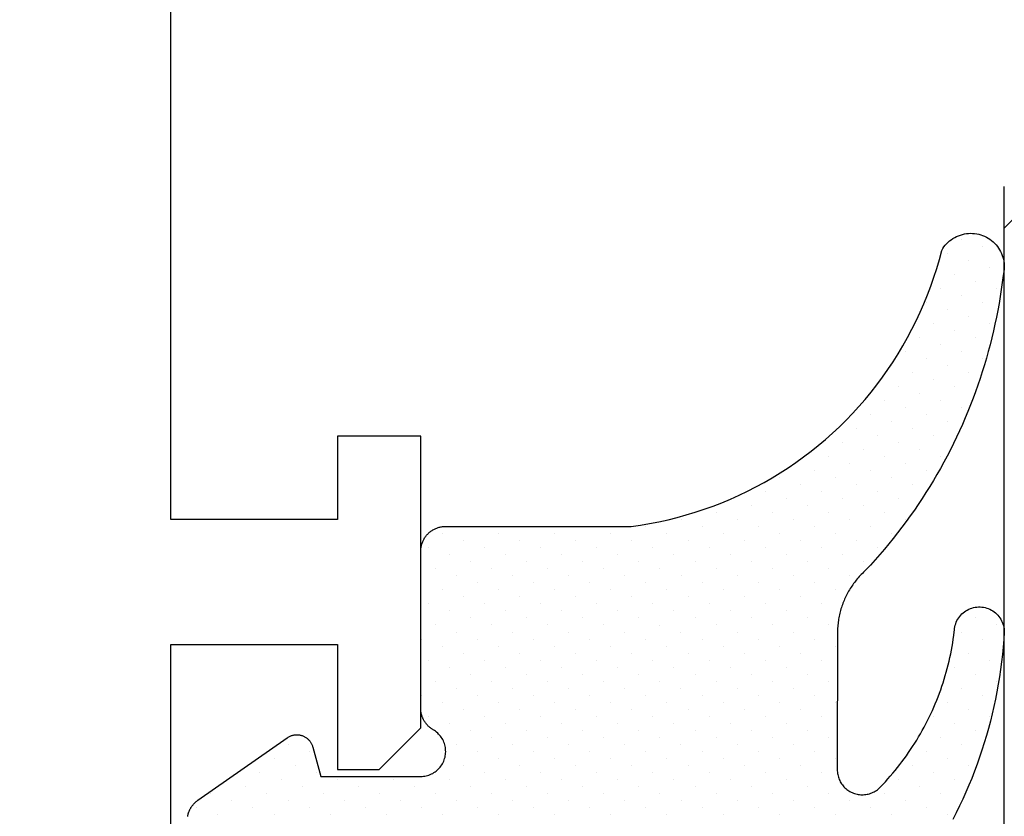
# Model space of a CAD drawing. Header units: millimetres. Extents: x -637441 to -130928, y -380379 to -53767.
# Tile 276 of 390: x -334480 to -334469, y -166913 to -166904. Entities that reach past the tile are written whole.
import ezdxf

# ---------------------------------------------------------------- set-up
doc = ezdxf.new("R2010")
doc.units = ezdxf.units.MM
doc.header["$LTSCALE"] = 10
doc.layers.add('CKTEXTY_MALE', color=7, linetype='Continuous', lineweight=25)
for name, color, linetype in [('CrossSectionsGlass', 4, 'Continuous'), ('CrossSectionsGums', 1, 'Continuous'), ('CrossSectionsProfils', 7, 'Continuous')]:
    doc.layers.add(name, color=color, linetype=linetype)

# ---------------------------------------------------------------- blocks, each defined once
blk = doc.blocks.new('Hatch7761', base_point=(1872.653, 1395.103))
at = {"layer": 'CrossSectionsGums', "color": 252, "true_color": 0x848484}
for p, q in [((1261.293, 1406.93), (1261.293, 1406.93)), ((1261.714, 1407.014), (1261.714, 1407.014)), ((1261.967, 1406.93), (1261.967, 1406.93)), ((1262.388, 1407.014), (1262.388, 1407.014)), ((1266.008, 1406.93), (1266.008, 1406.93)), ((1266.429, 1407.014), (1266.429, 1407.014)), ((1266.681, 1406.93), (1266.681, 1406.93)), ((1261.546, 1406.846), (1261.546, 1406.846)), ((1262.219, 1406.846), (1262.219, 1406.846)), ((1265.587, 1406.846), (1265.587, 1406.846)), ((1266.26, 1406.846), (1266.26, 1406.846)), ((1266.934, 1406.846), (1266.934, 1406.846)), ((1260.704, 1406.677), (1260.704, 1406.677)), ((1261.125, 1406.761), (1261.125, 1406.761)), ((1261.377, 1406.677), (1261.377, 1406.677)), ((1261.798, 1406.762), (1261.798, 1406.762)), ((1262.051, 1406.677), (1262.051, 1406.677)), ((1262.472, 1406.762), (1262.472, 1406.762)), ((1265.418, 1406.677), (1265.418, 1406.677)), ((1265.839, 1406.761), (1265.839, 1406.761)), ((1266.092, 1406.677), (1266.092, 1406.677)), ((1266.513, 1406.761), (1266.513, 1406.761)), ((1266.766, 1406.677), (1266.766, 1406.677)), ((1260.283, 1406.593), (1260.283, 1406.593)), ((1260.956, 1406.593), (1260.956, 1406.593)), ((1261.63, 1406.593), (1261.63, 1406.593)), ((1262.303, 1406.593), (1262.303, 1406.593)), ((1264.997, 1406.593), (1264.997, 1406.593)), ((1265.671, 1406.593), (1265.671, 1406.593)), ((1266.344, 1406.593), (1266.344, 1406.593)), ((1267.018, 1406.593), (1267.018, 1406.593)), ((1260.535, 1406.509), (1260.535, 1406.509)), ((1261.209, 1406.509), (1261.209, 1406.509)), ((1261.882, 1406.509), (1261.882, 1406.509)), ((1265.25, 1406.509), (1265.25, 1406.509)), ((1265.923, 1406.509), (1265.923, 1406.509)), ((1266.597, 1406.509), (1266.597, 1406.509)), ((1260.115, 1406.425), (1260.115, 1406.425)), ((1260.367, 1406.341), (1260.367, 1406.341)), ((1260.788, 1406.425), (1260.788, 1406.425)), ((1261.041, 1406.341), (1261.041, 1406.341)), ((1261.462, 1406.425), (1261.462, 1406.425)), ((1264.408, 1406.341), (1264.408, 1406.341)), ((1264.829, 1406.425), (1264.829, 1406.425)), ((1265.082, 1406.341), (1265.082, 1406.341)), ((1265.503, 1406.425), (1265.503, 1406.425)), ((1265.755, 1406.341), (1265.755, 1406.341)), ((1266.176, 1406.425), (1266.176, 1406.425)), ((1266.429, 1406.341), (1266.429, 1406.341)), ((1266.85, 1406.425), (1266.85, 1406.425)), ((1260.62, 1406.256), (1260.62, 1406.256)), ((1261.293, 1406.256), (1261.293, 1406.256)), ((1264.661, 1406.256), (1264.661, 1406.256)), ((1265.334, 1406.256), (1265.334, 1406.256)), ((1266.008, 1406.256), (1266.008, 1406.256)), ((1260.199, 1406.172), (1260.199, 1406.172)), ((1260.451, 1406.088), (1260.451, 1406.088)), ((1260.872, 1406.172), (1260.872, 1406.172)), ((1264.24, 1406.172), (1264.24, 1406.172)), ((1264.492, 1406.088), (1264.492, 1406.088)), ((1264.913, 1406.172), (1264.913, 1406.172)), ((1265.166, 1406.088), (1265.166, 1406.088)), ((1265.587, 1406.172), (1265.587, 1406.172)), ((1265.839, 1406.088), (1265.839, 1406.088)), ((1266.26, 1406.172), (1266.26, 1406.172)), ((1260.704, 1406.004), (1260.704, 1406.004)), ((1264.071, 1406.004), (1264.071, 1406.004)), ((1264.745, 1406.004), (1264.745, 1406.004)), ((1265.418, 1406.004), (1265.418, 1406.004)), ((1260.283, 1405.92), (1260.283, 1405.92)), ((1263.65, 1405.92), (1263.65, 1405.92)), ((1264.324, 1405.92), (1264.324, 1405.92)), ((1264.997, 1405.92), (1264.997, 1405.92)), ((1265.671, 1405.92), (1265.671, 1405.92)), ((1260.114, 1405.751), (1260.114, 1405.751)), ((1260.535, 1405.835), (1260.535, 1405.835)), ((1263.482, 1405.751), (1263.482, 1405.751)), ((1263.903, 1405.835), (1263.903, 1405.835)), ((1264.156, 1405.751), (1264.156, 1405.751)), ((1264.577, 1405.835), (1264.577, 1405.835)), ((1264.829, 1405.751), (1264.829, 1405.751)), ((1265.25, 1405.835), (1265.25, 1405.835)), ((1265.503, 1405.751), (1265.503, 1405.751)), ((1260.367, 1405.667), (1260.367, 1405.667)), ((1263.735, 1405.667), (1263.735, 1405.667)), ((1264.408, 1405.667), (1264.408, 1405.667)), ((1265.082, 1405.667), (1265.082, 1405.667)), ((1260.199, 1405.499), (1260.199, 1405.499)), ((1263.314, 1405.583), (1263.314, 1405.583)), ((1263.566, 1405.499), (1263.566, 1405.499)), ((1263.987, 1405.583), (1263.987, 1405.583)), ((1264.24, 1405.499), (1264.24, 1405.499)), ((1264.661, 1405.583), (1264.661, 1405.583)), ((1264.913, 1405.499), (1264.913, 1405.499)), ((1263.145, 1405.414), (1263.145, 1405.414)), ((1263.819, 1405.414), (1263.819, 1405.414)), ((1264.492, 1405.414), (1264.492, 1405.414)), ((1260.283, 1405.246), (1260.283, 1405.246)), ((1262.977, 1405.246), (1262.977, 1405.246)), ((1263.398, 1405.33), (1263.398, 1405.33)), ((1263.65, 1405.246), (1263.65, 1405.246)), ((1264.071, 1405.33), (1264.071, 1405.33)), ((1264.324, 1405.246), (1264.324, 1405.246)), ((1264.745, 1405.33), (1264.745, 1405.33)), ((1263.229, 1405.162), (1263.229, 1405.162)), ((1263.903, 1405.162), (1263.903, 1405.162)), ((1264.576, 1405.162), (1264.576, 1405.162)), ((1260.115, 1405.078), (1260.115, 1405.078)), ((1260.788, 1405.078), (1260.788, 1405.078)), ((1261.462, 1405.078), (1261.462, 1405.078)), ((1262.135, 1405.078), (1262.135, 1405.078)), ((1262.808, 1405.078), (1262.808, 1405.078)), ((1263.482, 1405.078), (1263.482, 1405.078)), ((1264.156, 1405.078), (1264.156, 1405.078)), ((1260.367, 1404.994), (1260.367, 1404.994)), ((1260.62, 1404.909), (1260.62, 1404.909)), ((1261.041, 1404.994), (1261.041, 1404.994)), ((1261.293, 1404.909), (1261.293, 1404.909)), ((1261.714, 1404.994), (1261.714, 1404.994)), ((1261.967, 1404.909), (1261.967, 1404.909)), ((1262.388, 1404.994), (1262.388, 1404.994)), ((1262.64, 1404.909), (1262.64, 1404.909)), ((1263.061, 1404.994), (1263.061, 1404.994)), ((1263.314, 1404.909), (1263.314, 1404.909)), ((1263.735, 1404.994), (1263.735, 1404.994)), ((1263.987, 1404.909), (1263.987, 1404.909)), ((1264.408, 1404.994), (1264.408, 1404.994)), ((1260.199, 1404.825), (1260.199, 1404.825)), ((1260.872, 1404.825), (1260.872, 1404.825)), ((1261.546, 1404.825), (1261.546, 1404.825)), ((1262.219, 1404.825), (1262.219, 1404.825)), ((1262.893, 1404.825), (1262.893, 1404.825)), ((1263.566, 1404.825), (1263.566, 1404.825)), ((1264.24, 1404.825), (1264.24, 1404.825)), ((1260.451, 1404.741), (1260.451, 1404.741)), ((1260.704, 1404.657), (1260.704, 1404.657)), ((1261.125, 1404.741), (1261.125, 1404.741)), ((1261.377, 1404.657), (1261.377, 1404.657)), ((1261.798, 1404.741), (1261.798, 1404.741)), ((1262.051, 1404.657), (1262.051, 1404.657)), ((1262.472, 1404.741), (1262.472, 1404.741)), ((1262.724, 1404.657), (1262.724, 1404.657)), ((1263.145, 1404.741), (1263.145, 1404.741)), ((1263.398, 1404.657), (1263.398, 1404.657)), ((1263.819, 1404.741), (1263.819, 1404.741)), ((1264.071, 1404.657), (1264.071, 1404.657)), ((1260.283, 1404.573), (1260.283, 1404.573)), ((1260.956, 1404.573), (1260.956, 1404.573)), ((1261.63, 1404.573), (1261.63, 1404.573)), ((1262.303, 1404.573), (1262.303, 1404.573)), ((1262.977, 1404.573), (1262.977, 1404.573)), ((1263.65, 1404.573), (1263.65, 1404.573)), ((1260.535, 1404.488), (1260.535, 1404.488)), ((1261.209, 1404.488), (1261.209, 1404.488)), ((1261.882, 1404.488), (1261.882, 1404.488)), ((1262.556, 1404.488), (1262.556, 1404.488)), ((1263.229, 1404.488), (1263.229, 1404.488)), ((1263.903, 1404.488), (1263.903, 1404.488)), ((1260.115, 1404.404), (1260.115, 1404.404)), ((1260.367, 1404.32), (1260.367, 1404.32)), ((1260.788, 1404.404), (1260.788, 1404.404)), ((1261.041, 1404.32), (1261.041, 1404.32)), ((1261.462, 1404.404), (1261.462, 1404.404)), ((1261.714, 1404.32), (1261.714, 1404.32)), ((1262.135, 1404.404), (1262.135, 1404.404)), ((1262.388, 1404.32), (1262.388, 1404.32)), ((1262.808, 1404.404), (1262.808, 1404.404)), ((1263.061, 1404.32), (1263.061, 1404.32)), ((1263.482, 1404.404), (1263.482, 1404.404)), ((1263.734, 1404.32), (1263.734, 1404.32)), ((1264.156, 1404.404), (1264.156, 1404.404)), ((1260.62, 1404.236), (1260.62, 1404.236)), ((1261.293, 1404.236), (1261.293, 1404.236)), ((1261.967, 1404.236), (1261.967, 1404.236)), ((1262.64, 1404.236), (1262.64, 1404.236)), ((1263.314, 1404.236), (1263.314, 1404.236)), ((1263.987, 1404.236), (1263.987, 1404.236)), ((1260.199, 1404.152), (1260.199, 1404.152)), ((1260.451, 1404.067), (1260.451, 1404.067)), ((1260.872, 1404.152), (1260.872, 1404.152)), ((1261.125, 1404.068), (1261.125, 1404.068)), ((1261.546, 1404.152), (1261.546, 1404.152)), ((1261.798, 1404.067), (1261.798, 1404.067)), ((1262.219, 1404.152), (1262.219, 1404.152)), ((1262.472, 1404.067), (1262.472, 1404.067)), ((1262.893, 1404.152), (1262.893, 1404.152)), ((1263.145, 1404.067), (1263.145, 1404.067)), ((1263.566, 1404.152), (1263.566, 1404.152)), ((1263.819, 1404.067), (1263.819, 1404.067)), ((1260.704, 1403.983), (1260.704, 1403.983)), ((1261.377, 1403.983), (1261.377, 1403.983)), ((1262.051, 1403.983), (1262.051, 1403.983)), ((1262.724, 1403.983), (1262.724, 1403.983)), ((1263.398, 1403.983), (1263.398, 1403.983)), ((1260.283, 1403.899), (1260.283, 1403.899)), ((1260.956, 1403.899), (1260.956, 1403.899)), ((1261.63, 1403.899), (1261.63, 1403.899)), ((1262.303, 1403.899), (1262.303, 1403.899)), ((1262.977, 1403.899), (1262.977, 1403.899)), ((1263.65, 1403.899), (1263.65, 1403.899)), ((1260.115, 1403.731), (1260.115, 1403.731)), ((1260.535, 1403.815), (1260.535, 1403.815)), ((1260.788, 1403.731), (1260.788, 1403.731)), ((1261.209, 1403.815), (1261.209, 1403.815)), ((1261.461, 1403.731), (1261.461, 1403.731)), ((1261.882, 1403.815), (1261.882, 1403.815)), ((1262.135, 1403.731), (1262.135, 1403.731)), ((1262.556, 1403.815), (1262.556, 1403.815)), ((1262.809, 1403.731), (1262.809, 1403.731)), ((1263.229, 1403.815), (1263.229, 1403.815)), ((1263.482, 1403.731), (1263.482, 1403.731)), ((1260.367, 1403.647), (1260.367, 1403.647)), ((1261.041, 1403.646), (1261.041, 1403.646)), ((1261.714, 1403.646), (1261.714, 1403.646)), ((1262.388, 1403.646), (1262.388, 1403.646)), ((1263.061, 1403.646), (1263.061, 1403.646)), ((1263.735, 1403.646), (1263.735, 1403.646)), ((1260.199, 1403.478), (1260.199, 1403.478)), ((1260.62, 1403.562), (1260.62, 1403.562)), ((1260.872, 1403.478), (1260.872, 1403.478)), ((1261.293, 1403.562), (1261.293, 1403.562)), ((1261.546, 1403.478), (1261.546, 1403.478)), ((1261.967, 1403.562), (1261.967, 1403.562)), ((1262.219, 1403.478), (1262.219, 1403.478)), ((1262.64, 1403.562), (1262.64, 1403.562)), ((1262.893, 1403.478), (1262.893, 1403.478)), ((1263.314, 1403.562), (1263.314, 1403.562)), ((1263.566, 1403.478), (1263.566, 1403.478)), ((1260.451, 1403.394), (1260.451, 1403.394)), ((1261.125, 1403.394), (1261.125, 1403.394)), ((1261.798, 1403.394), (1261.798, 1403.394)), ((1262.472, 1403.394), (1262.472, 1403.394)), ((1263.145, 1403.394), (1263.145, 1403.394)), ((1260.704, 1403.31), (1260.704, 1403.31)), ((1261.377, 1403.31), (1261.377, 1403.31)), ((1262.051, 1403.31), (1262.051, 1403.31)), ((1262.724, 1403.31), (1262.724, 1403.31)), ((1263.398, 1403.31), (1263.398, 1403.31)), ((1260.283, 1403.226), (1260.283, 1403.226)), ((1260.535, 1403.141), (1260.535, 1403.141)), ((1260.956, 1403.225), (1260.956, 1403.225)), ((1261.209, 1403.141), (1261.209, 1403.141)), ((1261.63, 1403.225), (1261.63, 1403.225)), ((1261.882, 1403.141), (1261.882, 1403.141)), ((1262.303, 1403.225), (1262.303, 1403.225)), ((1262.556, 1403.141), (1262.556, 1403.141)), ((1262.977, 1403.226), (1262.977, 1403.226)), ((1263.229, 1403.141), (1263.229, 1403.141)), ((1263.651, 1403.226), (1263.651, 1403.226)), ((1260.115, 1403.057), (1260.115, 1403.057)), ((1260.788, 1403.057), (1260.788, 1403.057)), ((1261.461, 1403.057), (1261.461, 1403.057)), ((1262.135, 1403.057), (1262.135, 1403.057)), ((1262.808, 1403.057), (1262.808, 1403.057)), ((1263.482, 1403.057), (1263.482, 1403.057)), ((1260.367, 1402.973), (1260.367, 1402.973)), ((1260.62, 1402.889), (1260.62, 1402.889)), ((1261.041, 1402.973), (1261.041, 1402.973)), ((1261.293, 1402.889), (1261.293, 1402.889)), ((1261.714, 1402.973), (1261.714, 1402.973)), ((1261.967, 1402.889), (1261.967, 1402.889)), ((1262.387, 1402.973), (1262.387, 1402.973)), ((1262.64, 1402.889), (1262.64, 1402.889)), ((1263.061, 1402.973), (1263.061, 1402.973)), ((1263.314, 1402.889), (1263.314, 1402.889)), ((1260.199, 1402.805), (1260.199, 1402.805)), ((1260.872, 1402.805), (1260.872, 1402.805)), ((1261.546, 1402.805), (1261.546, 1402.805)), ((1262.219, 1402.805), (1262.219, 1402.805)), ((1262.893, 1402.805), (1262.893, 1402.805)), ((1263.566, 1402.805), (1263.566, 1402.805)), ((1260.451, 1402.72), (1260.451, 1402.72)), ((1261.125, 1402.72), (1261.125, 1402.72)), ((1261.798, 1402.72), (1261.798, 1402.72)), ((1262.472, 1402.72), (1262.472, 1402.72)), ((1263.145, 1402.72), (1263.145, 1402.72)), ((1260.283, 1402.552), (1260.283, 1402.552)), ((1260.704, 1402.636), (1260.704, 1402.636)), ((1260.956, 1402.552), (1260.956, 1402.552)), ((1261.377, 1402.636), (1261.377, 1402.636)), ((1261.63, 1402.552), (1261.63, 1402.552)), ((1262.051, 1402.636), (1262.051, 1402.636)), ((1262.303, 1402.552), (1262.303, 1402.552)), ((1262.724, 1402.636), (1262.724, 1402.636)), ((1262.977, 1402.552), (1262.977, 1402.552)), ((1263.398, 1402.636), (1263.398, 1402.636)), ((1260.535, 1402.468), (1260.535, 1402.468)), ((1261.209, 1402.468), (1261.209, 1402.468)), ((1261.882, 1402.468), (1261.882, 1402.468)), ((1262.556, 1402.468), (1262.556, 1402.468)), ((1263.229, 1402.468), (1263.229, 1402.468)), ((1260.114, 1402.384), (1260.114, 1402.384)), ((1260.367, 1402.299), (1260.367, 1402.299)), ((1260.788, 1402.384), (1260.788, 1402.384)), ((1261.041, 1402.299), (1261.041, 1402.299)), ((1261.462, 1402.384), (1261.462, 1402.384)), ((1261.714, 1402.299), (1261.714, 1402.299)), ((1262.135, 1402.384), (1262.135, 1402.384)), ((1262.388, 1402.299), (1262.388, 1402.299)), ((1262.809, 1402.384), (1262.809, 1402.384)), ((1263.061, 1402.299), (1263.061, 1402.299)), ((1263.482, 1402.384), (1263.482, 1402.384)), ((1260.62, 1402.215), (1260.62, 1402.215)), ((1261.293, 1402.215), (1261.293, 1402.215)), ((1261.967, 1402.215), (1261.967, 1402.215)), ((1262.64, 1402.215), (1262.64, 1402.215)), ((1263.314, 1402.215), (1263.314, 1402.215)), ((1260.199, 1402.131), (1260.199, 1402.131)), ((1260.872, 1402.131), (1260.872, 1402.131)), ((1261.546, 1402.131), (1261.546, 1402.131)), ((1262.219, 1402.131), (1262.219, 1402.131)), ((1262.893, 1402.131), (1262.893, 1402.131)), ((1263.566, 1402.131), (1263.566, 1402.131)), ((1260.451, 1402.047), (1260.451, 1402.047)), ((1260.704, 1401.963), (1260.704, 1401.963)), ((1261.125, 1402.047), (1261.125, 1402.047)), ((1261.377, 1401.963), (1261.377, 1401.963)), ((1261.798, 1402.047), (1261.798, 1402.047)), ((1262.051, 1401.963), (1262.051, 1401.963)), ((1262.472, 1402.047), (1262.472, 1402.047)), ((1262.724, 1401.963), (1262.724, 1401.963)), ((1263.145, 1402.047), (1263.145, 1402.047)), ((1263.398, 1401.963), (1263.398, 1401.963)), ((1260.283, 1401.878), (1260.283, 1401.878)), ((1260.956, 1401.879), (1260.956, 1401.879)), ((1261.63, 1401.879), (1261.63, 1401.879)), ((1262.303, 1401.879), (1262.303, 1401.879)), ((1262.977, 1401.879), (1262.977, 1401.879)), ((1260.114, 1401.71), (1260.114, 1401.71)), ((1260.535, 1401.794), (1260.535, 1401.794)), ((1260.788, 1401.71), (1260.788, 1401.71)), ((1261.209, 1401.794), (1261.209, 1401.794)), ((1261.461, 1401.71), (1261.461, 1401.71)), ((1261.882, 1401.794), (1261.882, 1401.794)), ((1262.135, 1401.71), (1262.135, 1401.71)), ((1262.556, 1401.794), (1262.556, 1401.794)), ((1262.808, 1401.71), (1262.808, 1401.71)), ((1263.229, 1401.794), (1263.229, 1401.794)), ((1263.482, 1401.71), (1263.482, 1401.71)), ((1260.367, 1401.626), (1260.367, 1401.626)), ((1261.041, 1401.626), (1261.041, 1401.626)), ((1261.714, 1401.626), (1261.714, 1401.626)), ((1262.388, 1401.626), (1262.388, 1401.626)), ((1263.061, 1401.626), (1263.061, 1401.626)), ((1260.62, 1401.542), (1260.62, 1401.542)), ((1261.293, 1401.542), (1261.293, 1401.542)), ((1261.967, 1401.542), (1261.967, 1401.542)), ((1262.64, 1401.542), (1262.64, 1401.542)), ((1263.314, 1401.542), (1263.314, 1401.542)), ((1260.199, 1401.458), (1260.199, 1401.458)), ((1260.451, 1401.373), (1260.451, 1401.373)), ((1260.872, 1401.458), (1260.872, 1401.458)), ((1261.125, 1401.373), (1261.125, 1401.373)), ((1261.546, 1401.458), (1261.546, 1401.458)), ((1261.798, 1401.373), (1261.798, 1401.373)), ((1262.219, 1401.458), (1262.219, 1401.458)), ((1262.472, 1401.373), (1262.472, 1401.373)), ((1262.893, 1401.458), (1262.893, 1401.458)), ((1263.145, 1401.373), (1263.145, 1401.373)), ((1263.566, 1401.458), (1263.566, 1401.458)), ((1260.704, 1401.289), (1260.704, 1401.289)), ((1261.377, 1401.289), (1261.377, 1401.289)), ((1262.051, 1401.289), (1262.051, 1401.289)), ((1262.724, 1401.289), (1262.724, 1401.289)), ((1263.398, 1401.289), (1263.398, 1401.289)), ((1260.283, 1401.205), (1260.283, 1401.205)), ((1260.535, 1401.121), (1260.535, 1401.121)), ((1260.956, 1401.205), (1260.956, 1401.205)), ((1261.209, 1401.121), (1261.209, 1401.121)), ((1261.63, 1401.205), (1261.63, 1401.205)), ((1261.882, 1401.121), (1261.882, 1401.121)), ((1262.303, 1401.205), (1262.303, 1401.205)), ((1262.556, 1401.121), (1262.556, 1401.121)), ((1262.977, 1401.205), (1262.977, 1401.205)), ((1263.229, 1401.121), (1263.229, 1401.121)), ((1260.115, 1401.037), (1260.115, 1401.037)), ((1260.788, 1401.037), (1260.788, 1401.037)), ((1261.462, 1401.037), (1261.462, 1401.037)), ((1262.135, 1401.037), (1262.135, 1401.037)), ((1262.808, 1401.037), (1262.808, 1401.037)), ((1263.482, 1401.037), (1263.482, 1401.037)), ((1260.367, 1400.952), (1260.367, 1400.952)), ((1261.041, 1400.952), (1261.041, 1400.952)), ((1261.714, 1400.952), (1261.714, 1400.952)), ((1262.388, 1400.952), (1262.388, 1400.952)), ((1263.061, 1400.952), (1263.061, 1400.952)), ((1260.199, 1400.784), (1260.199, 1400.784)), ((1260.62, 1400.868), (1260.62, 1400.868)), ((1260.872, 1400.784), (1260.872, 1400.784)), ((1261.293, 1400.868), (1261.293, 1400.868)), ((1261.546, 1400.784), (1261.546, 1400.784)), ((1261.967, 1400.868), (1261.967, 1400.868)), ((1262.219, 1400.784), (1262.219, 1400.784)), ((1262.64, 1400.868), (1262.64, 1400.868)), ((1262.893, 1400.784), (1262.893, 1400.784)), ((1263.314, 1400.868), (1263.314, 1400.868)), ((1263.566, 1400.784), (1263.566, 1400.784)), ((1260.451, 1400.7), (1260.451, 1400.7)), ((1261.125, 1400.7), (1261.125, 1400.7)), ((1261.798, 1400.7), (1261.798, 1400.7)), ((1262.472, 1400.7), (1262.472, 1400.7)), ((1263.145, 1400.7), (1263.145, 1400.7)), ((1260.283, 1400.531), (1260.283, 1400.531)), ((1260.704, 1400.616), (1260.704, 1400.616)), ((1260.956, 1400.531), (1260.956, 1400.531)), ((1261.377, 1400.616), (1261.377, 1400.616)), ((1261.63, 1400.531), (1261.63, 1400.531)), ((1262.051, 1400.616), (1262.051, 1400.616)), ((1262.303, 1400.531), (1262.303, 1400.531)), ((1262.724, 1400.616), (1262.724, 1400.616)), ((1262.977, 1400.531), (1262.977, 1400.531)), ((1263.398, 1400.616), (1263.398, 1400.616)), ((1260.535, 1400.447), (1260.535, 1400.447)), ((1261.209, 1400.447), (1261.209, 1400.447)), ((1261.882, 1400.447), (1261.882, 1400.447)), ((1262.556, 1400.447), (1262.556, 1400.447)), ((1263.229, 1400.447), (1263.229, 1400.447)), ((1260.114, 1400.363), (1260.114, 1400.363)), ((1261.462, 1400.363), (1261.462, 1400.363)), ((1262.135, 1400.363), (1262.135, 1400.363)), ((1262.809, 1400.363), (1262.809, 1400.363)), ((1263.482, 1400.363), (1263.482, 1400.363)), ((1260.367, 1400.279), (1260.367, 1400.279)), ((1261.293, 1400.195), (1261.293, 1400.195)), ((1261.714, 1400.279), (1261.714, 1400.279)), ((1261.967, 1400.195), (1261.967, 1400.195)), ((1262.388, 1400.279), (1262.388, 1400.279)), ((1262.64, 1400.195), (1262.64, 1400.195)), ((1263.061, 1400.279), (1263.061, 1400.279)), ((1263.314, 1400.195), (1263.314, 1400.195)), ((1260.199, 1400.11), (1260.199, 1400.11)), ((1261.546, 1400.111), (1261.546, 1400.111)), ((1262.219, 1400.111), (1262.219, 1400.111)), ((1262.893, 1400.11), (1262.893, 1400.11)), ((1260.451, 1400.026), (1260.451, 1400.026)), ((1260.283, 1399.858), (1260.283, 1399.858)), ((1260.535, 1399.774), (1260.535, 1399.774)), ((1260.115, 1399.69), (1260.115, 1399.69)), ((1260.367, 1399.605), (1260.367, 1399.605)), ((1260.199, 1399.437), (1260.199, 1399.437)), ((1260.451, 1399.353), (1260.451, 1399.353)), ((1260.283, 1399.184), (1260.283, 1399.184)), ((1260.115, 1399.016), (1260.115, 1399.016)), ((1260.535, 1399.1), (1260.535, 1399.1)), ((1260.367, 1398.932), (1260.367, 1398.932)), ((1260.199, 1398.764), (1260.199, 1398.764)), ((1260.62, 1398.848), (1260.62, 1398.848)), ((1260.872, 1398.764), (1260.872, 1398.764)), ((1260.451, 1398.679), (1260.451, 1398.679)), ((1260.704, 1398.595), (1260.704, 1398.595)), ((1260.283, 1398.511), (1260.283, 1398.511)), ((1260.535, 1398.427), (1260.535, 1398.427)), ((1260.956, 1398.511), (1260.956, 1398.511)), ((1260.114, 1398.343), (1260.114, 1398.343)), ((1260.788, 1398.343), (1260.788, 1398.343)), ((1260.367, 1398.258), (1260.367, 1398.258)), ((1260.62, 1398.174), (1260.62, 1398.174)), ((1260.199, 1398.09), (1260.199, 1398.09)), ((1260.451, 1398.006), (1260.451, 1398.006)), ((1260.283, 1397.837), (1260.283, 1397.837)), ((1260.115, 1397.669), (1260.115, 1397.669)), ((1260.367, 1397.585), (1260.367, 1397.585)), ((1260.199, 1397.416), (1260.199, 1397.416))]:
    blk.add_line(p, q, dxfattribs=at)
blk = doc.blocks.new('120903', base_point=(1252.652, 1400.103))
at = {"layer": 'CrossSectionsGums', "color": 1, "flags": 128}
blk.add_lwpolyline([(1260.088, 1397.307), (1260.094, 1397.308), (1260.1, 1397.309), (1260.106, 1397.31), (1260.112, 1397.312), (1260.118, 1397.313), (1260.124, 1397.315), (1260.13, 1397.317), (1260.136, 1397.319), (1260.141, 1397.321), (1260.147, 1397.323), (1260.153, 1397.325), (1260.159, 1397.328), (1260.164, 1397.33), (1260.17, 1397.333), (1260.175, 1397.335), (1260.181, 1397.338), (1260.186, 1397.341), (1260.191, 1397.344), (1260.197, 1397.347), (1260.202, 1397.351), (1260.207, 1397.354), (1260.212, 1397.357), (1260.217, 1397.361), (1260.222, 1397.365), (1260.227, 1397.368), (1260.231, 1397.372), (1260.236, 1397.376), (1260.241, 1397.38), (1260.245, 1397.385), (1260.25, 1397.389), (1260.254, 1397.393), (1260.258, 1397.397), (1260.262, 1397.402), (1260.266, 1397.407), (1260.27, 1397.411), (1260.274, 1397.416), (1260.278, 1397.421), (1260.282, 1397.426), (1260.285, 1397.431), (1260.285, 1397.431), (1261.034, 1398.501), (1261.039, 1398.507), (1261.043, 1398.514), (1261.047, 1398.522), (1261.051, 1398.529), (1261.054, 1398.536), (1261.057, 1398.544), (1261.06, 1398.552), (1261.062, 1398.559), (1261.065, 1398.567), (1261.066, 1398.575), (1261.068, 1398.583), (1261.069, 1398.591), (1261.07, 1398.599), (1261.07, 1398.608), (1261.07, 1398.616), (1261.07, 1398.624), (1261.07, 1398.632), (1261.069, 1398.64), (1261.068, 1398.648), (1261.066, 1398.656), (1261.064, 1398.664), (1261.062, 1398.672), (1261.06, 1398.68), (1261.057, 1398.688), (1261.054, 1398.695), (1261.05, 1398.703), (1261.047, 1398.71), (1261.043, 1398.717), (1261.038, 1398.724), (1261.034, 1398.731), (1261.029, 1398.737), (1261.024, 1398.744), (1261.019, 1398.75), (1261.013, 1398.756), (1261.007, 1398.761), (1261.001, 1398.767), (1260.995, 1398.772), (1260.988, 1398.777), (1260.982, 1398.782), (1260.975, 1398.786), (1260.968, 1398.79), (1260.96, 1398.794), (1260.953, 1398.798), (1260.945, 1398.801), (1260.938, 1398.804), (1260.93, 1398.806), (1260.922, 1398.809), (1260.922, 1398.809), (1260.57, 1398.903), (1260.57, 1400.103), (1260.571, 1400.12), (1260.572, 1400.136), (1260.575, 1400.153), (1260.578, 1400.169), (1260.582, 1400.185), (1260.587, 1400.201), (1260.593, 1400.217), (1260.6, 1400.232), (1260.607, 1400.247), (1260.616, 1400.261), (1260.625, 1400.275), (1260.635, 1400.289), (1260.646, 1400.302), (1260.657, 1400.314), (1260.669, 1400.325), (1260.682, 1400.336), (1260.695, 1400.346), (1260.709, 1400.356), (1260.723, 1400.364), (1260.738, 1400.372), (1260.753, 1400.379), (1260.769, 1400.385), (1260.785, 1400.39), (1260.801, 1400.395), (1260.817, 1400.398), (1260.834, 1400.401), (1260.85, 1400.402), (1260.867, 1400.403), (1260.884, 1400.402), (1260.901, 1400.401), (1260.917, 1400.399), (1260.933, 1400.396), (1260.95, 1400.392), (1260.966, 1400.387), (1260.981, 1400.382), (1260.997, 1400.375), (1261.012, 1400.367), (1261.026, 1400.359), (1261.04, 1400.35), (1261.054, 1400.34), (1261.067, 1400.33), (1261.079, 1400.318), (1261.091, 1400.307), (1261.102, 1400.294), (1261.112, 1400.281), (1261.122, 1400.267), (1261.13, 1400.253), (1261.13, 1400.253), (1261.134, 1400.247), (1261.137, 1400.241), (1261.141, 1400.236), (1261.145, 1400.23), (1261.149, 1400.225), (1261.153, 1400.219), (1261.157, 1400.214), (1261.161, 1400.209), (1261.165, 1400.204), (1261.17, 1400.199), (1261.174, 1400.194), (1261.179, 1400.189), (1261.184, 1400.185), (1261.189, 1400.18), (1261.194, 1400.176), (1261.199, 1400.172), (1261.204, 1400.167), (1261.209, 1400.163), (1261.215, 1400.159), (1261.22, 1400.156), (1261.226, 1400.152), (1261.231, 1400.148), (1261.237, 1400.145), (1261.243, 1400.141), (1261.249, 1400.138), (1261.255, 1400.135), (1261.261, 1400.132), (1261.267, 1400.129), (1261.273, 1400.127), (1261.279, 1400.124), (1261.285, 1400.122), (1261.292, 1400.119), (1261.298, 1400.117), (1261.304, 1400.115), (1261.311, 1400.114), (1261.317, 1400.112), (1261.324, 1400.11), (1261.33, 1400.109), (1261.337, 1400.108), (1261.344, 1400.106), (1261.35, 1400.105), (1261.357, 1400.105), (1261.363, 1400.104), (1261.37, 1400.104), (1261.377, 1400.103), (1261.383, 1400.103), (1261.39, 1400.103), (1261.39, 1400.103), (1263.271, 1400.103), (1263.281, 1400.103), (1263.291, 1400.104), (1263.301, 1400.104), (1263.31, 1400.105), (1263.32, 1400.107), (1263.33, 1400.109), (1263.34, 1400.111), (1263.35, 1400.114), (1263.359, 1400.116), (1263.369, 1400.119), (1263.378, 1400.123), (1263.388, 1400.127), (1263.397, 1400.131), (1263.406, 1400.135), (1263.415, 1400.14), (1263.423, 1400.145), (1263.432, 1400.15), (1263.44, 1400.156), (1263.448, 1400.161), (1263.456, 1400.167), (1263.464, 1400.174), (1263.472, 1400.18), (1263.479, 1400.187), (1263.486, 1400.194), (1263.493, 1400.202), (1263.5, 1400.209), (1263.506, 1400.217), (1263.512, 1400.225), (1263.518, 1400.233), (1263.523, 1400.241), (1263.529, 1400.25), (1263.534, 1400.259), (1263.538, 1400.267), (1263.543, 1400.276), (1263.547, 1400.286), (1263.55, 1400.295), (1263.554, 1400.304), (1263.557, 1400.314), (1263.56, 1400.324), (1263.562, 1400.333), (1263.564, 1400.343), (1263.566, 1400.353), (1263.568, 1400.363), (1263.569, 1400.373), (1263.57, 1400.383), (1263.57, 1400.393), (1263.57, 1400.403), (1263.57, 1400.403), (1263.57, 1402.627), (1263.586, 1402.738), (1263.605, 1402.849), (1263.626, 1402.96), (1263.651, 1403.07), (1263.678, 1403.179), (1263.708, 1403.288), (1263.74, 1403.396), (1263.776, 1403.503), (1263.814, 1403.609), (1263.855, 1403.714), (1263.898, 1403.818), (1263.944, 1403.921), (1263.993, 1404.023), (1264.044, 1404.123), (1264.098, 1404.222), (1264.154, 1404.32), (1264.213, 1404.416), (1264.274, 1404.51), (1264.338, 1404.603), (1264.404, 1404.695), (1264.472, 1404.785), (1264.542, 1404.872), (1264.615, 1404.958), (1264.69, 1405.043), (1264.767, 1405.125), (1264.846, 1405.205), (1264.927, 1405.283), (1265.01, 1405.36), (1265.095, 1405.434), (1265.182, 1405.505), (1265.271, 1405.575), (1265.361, 1405.642), (1265.453, 1405.707), (1265.547, 1405.77), (1265.642, 1405.83), (1265.739, 1405.888), (1265.837, 1405.943), (1265.937, 1405.996), (1266.038, 1406.046), (1266.14, 1406.094), (1266.243, 1406.139), (1266.348, 1406.181), (1266.453, 1406.221), (1266.56, 1406.258), (1266.667, 1406.292), (1266.775, 1406.324), (1266.884, 1406.352), (1266.884, 1406.352), (1266.905, 1406.365), (1266.926, 1406.379), (1266.945, 1406.394), (1266.964, 1406.411), (1266.981, 1406.428), (1266.997, 1406.447), (1267.012, 1406.467), (1267.026, 1406.487), (1267.039, 1406.508), (1267.05, 1406.53), (1267.06, 1406.553), (1267.068, 1406.576), (1267.075, 1406.6), (1267.081, 1406.624), (1267.085, 1406.649), (1267.088, 1406.673), (1267.089, 1406.698), (1267.088, 1406.723), (1267.086, 1406.747), (1267.082, 1406.772), (1267.077, 1406.796), (1267.071, 1406.82), (1267.063, 1406.843), (1267.053, 1406.866), (1267.043, 1406.888), (1267.03, 1406.91), (1267.017, 1406.931), (1267.002, 1406.95), (1266.986, 1406.969), (1266.969, 1406.987), (1266.951, 1407.004), (1266.932, 1407.02), (1266.912, 1407.034), (1266.891, 1407.047), (1266.869, 1407.059), (1266.847, 1407.07), (1266.824, 1407.079), (1266.801, 1407.087), (1266.777, 1407.093), (1266.752, 1407.098), (1266.728, 1407.101), (1266.703, 1407.103), (1266.678, 1407.103), (1266.654, 1407.101), (1266.629, 1407.099), (1266.605, 1407.094), (1266.581, 1407.088), (1266.581, 1407.088), (1266.497, 1407.078), (1266.413, 1407.066), (1266.33, 1407.053), (1266.247, 1407.04), (1266.163, 1407.025), (1266.081, 1407.008), (1265.998, 1406.991), (1265.916, 1406.973), (1265.833, 1406.953), (1265.751, 1406.933), (1265.67, 1406.911), (1265.589, 1406.888), (1265.508, 1406.864), (1265.427, 1406.839), (1265.347, 1406.813), (1265.267, 1406.786), (1265.187, 1406.758), (1265.108, 1406.728), (1265.029, 1406.698), (1264.951, 1406.667), (1264.873, 1406.634), (1264.795, 1406.6), (1264.718, 1406.566), (1264.642, 1406.53), (1264.566, 1406.493), (1264.49, 1406.456), (1264.415, 1406.417), (1264.341, 1406.377), (1264.267, 1406.336), (1264.193, 1406.295), (1264.121, 1406.252), (1264.048, 1406.208), (1263.977, 1406.163), (1263.906, 1406.118), (1263.835, 1406.071), (1263.766, 1406.024), (1263.696, 1405.975), (1263.628, 1405.926), (1263.56, 1405.875), (1263.493, 1405.824), (1263.427, 1405.772), (1263.361, 1405.719), (1263.296, 1405.665), (1263.232, 1405.61), (1263.168, 1405.554), (1263.106, 1405.498), (1263.044, 1405.44), (1263.044, 1405.44), (1263.032, 1405.427), (1263.02, 1405.414), (1263.007, 1405.401), (1262.994, 1405.388), (1262.981, 1405.376), (1262.968, 1405.363), (1262.955, 1405.351), (1262.941, 1405.34), (1262.927, 1405.328), (1262.913, 1405.317), (1262.899, 1405.306), (1262.885, 1405.295), (1262.87, 1405.285), (1262.855, 1405.275), (1262.84, 1405.265), (1262.825, 1405.255), (1262.81, 1405.246), (1262.794, 1405.236), (1262.779, 1405.228), (1262.763, 1405.219), (1262.747, 1405.211), (1262.731, 1405.203), (1262.715, 1405.195), (1262.698, 1405.188), (1262.682, 1405.181), (1262.665, 1405.174), (1262.648, 1405.167), (1262.631, 1405.161), (1262.615, 1405.155), (1262.597, 1405.15), (1262.58, 1405.144), (1262.563, 1405.139), (1262.546, 1405.135), (1262.528, 1405.13), (1262.511, 1405.126), (1262.493, 1405.123), (1262.475, 1405.119), (1262.458, 1405.116), (1262.44, 1405.113), (1262.422, 1405.111), (1262.404, 1405.109), (1262.386, 1405.107), (1262.369, 1405.105), (1262.351, 1405.104), (1262.333, 1405.104), (1262.315, 1405.103), (1262.297, 1405.103), (1262.297, 1405.103), (1260.653, 1405.1), (1260.638, 1405.1), (1260.623, 1405.101), (1260.607, 1405.103), (1260.592, 1405.105), (1260.578, 1405.109), (1260.563, 1405.113), (1260.548, 1405.117), (1260.534, 1405.123), (1260.521, 1405.129), (1260.507, 1405.136), (1260.494, 1405.144), (1260.481, 1405.152), (1260.469, 1405.161), (1260.457, 1405.17), (1260.445, 1405.18), (1260.435, 1405.191), (1260.424, 1405.202), (1260.415, 1405.214), (1260.406, 1405.226), (1260.397, 1405.239), (1260.389, 1405.252), (1260.382, 1405.265), (1260.376, 1405.279), (1260.37, 1405.293), (1260.365, 1405.307), (1260.36, 1405.322), (1260.357, 1405.337), (1260.354, 1405.352), (1260.352, 1405.367), (1260.351, 1405.382), (1260.35, 1405.397), (1260.35, 1405.412), (1260.352, 1405.427), (1260.353, 1405.443), (1260.356, 1405.458), (1260.359, 1405.472), (1260.363, 1405.487), (1260.368, 1405.501), (1260.374, 1405.516), (1260.38, 1405.529), (1260.387, 1405.543), (1260.394, 1405.556), (1260.403, 1405.569), (1260.411, 1405.581), (1260.421, 1405.593), (1260.431, 1405.604), (1260.442, 1405.615), (1260.442, 1405.615), (1260.474, 1405.646), (1260.507, 1405.677), (1260.54, 1405.707), (1260.573, 1405.736), (1260.608, 1405.765), (1260.642, 1405.793), (1260.677, 1405.822), (1260.712, 1405.849), (1260.747, 1405.876), (1260.783, 1405.903), (1260.819, 1405.929), (1260.856, 1405.955), (1260.893, 1405.98), (1260.93, 1406.004), (1260.968, 1406.028), (1261.006, 1406.052), (1261.044, 1406.075), (1261.083, 1406.097), (1261.122, 1406.119), (1261.161, 1406.141), (1261.201, 1406.162), (1261.24, 1406.182), (1261.28, 1406.202), (1261.321, 1406.221), (1261.361, 1406.24), (1261.402, 1406.258), (1261.443, 1406.275), (1261.485, 1406.292), (1261.526, 1406.308), (1261.568, 1406.324), (1261.61, 1406.34), (1261.652, 1406.354), (1261.695, 1406.368), (1261.737, 1406.382), (1261.78, 1406.395), (1261.823, 1406.407), (1261.866, 1406.419), (1261.909, 1406.43), (1261.953, 1406.44), (1261.996, 1406.45), (1262.04, 1406.46), (1262.084, 1406.468), (1262.128, 1406.476), (1262.172, 1406.484), (1262.216, 1406.491), (1262.26, 1406.497), (1262.305, 1406.503), (1262.305, 1406.503), (1262.325, 1406.504), (1262.345, 1406.506), (1262.364, 1406.509), (1262.384, 1406.514), (1262.403, 1406.52), (1262.422, 1406.527), (1262.44, 1406.535), (1262.457, 1406.545), (1262.474, 1406.556), (1262.49, 1406.568), (1262.506, 1406.581), (1262.52, 1406.595), (1262.533, 1406.61), (1262.546, 1406.625), (1262.557, 1406.642), (1262.567, 1406.659), (1262.576, 1406.677), (1262.584, 1406.696), (1262.591, 1406.714), (1262.596, 1406.734), (1262.6, 1406.753), (1262.603, 1406.773), (1262.604, 1406.793), (1262.604, 1406.813), (1262.602, 1406.833), (1262.6, 1406.853), (1262.596, 1406.873), (1262.59, 1406.892), (1262.584, 1406.911), (1262.576, 1406.93), (1262.567, 1406.948), (1262.557, 1406.965), (1262.545, 1406.981), (1262.533, 1406.997), (1262.519, 1407.012), (1262.505, 1407.026), (1262.49, 1407.039), (1262.473, 1407.05), (1262.456, 1407.061), (1262.439, 1407.071), (1262.421, 1407.079), (1262.402, 1407.086), (1262.383, 1407.092), (1262.363, 1407.097), (1262.343, 1407.1), (1262.323, 1407.102), (1262.303, 1407.103), (1262.303, 1407.103), (1262.213, 1407.097), (1262.123, 1407.089), (1262.033, 1407.081), (1261.944, 1407.07), (1261.854, 1407.059), (1261.765, 1407.046), (1261.676, 1407.031), (1261.587, 1407.015), (1261.498, 1406.997), (1261.41, 1406.978), (1261.322, 1406.958), (1261.234, 1406.936), (1261.147, 1406.913), (1261.06, 1406.889), (1260.973, 1406.863), (1260.887, 1406.835), (1260.801, 1406.806), (1260.716, 1406.776), (1260.632, 1406.745), (1260.547, 1406.712), (1260.464, 1406.678), (1260.381, 1406.642), (1260.298, 1406.605), (1260.216, 1406.567), (1260.135, 1406.527), (1260.055, 1406.487)], dxfattribs=at)
at = {"layer": 'CrossSectionsGums'}
blk.add_blockref('Hatch7761', (1872.653, 1395.103), dxfattribs=at)

msp = doc.modelspace()

# ---------------------------------------------------------------- linework, layer by layer
at = {"layer": 'CKTEXTY_MALE', "color": 7}
msp.add_circle((-334499.919, -166481.635), 613.638, dxfattribs=at)
at = {"layer": 'CrossSectionsGlass', "color": 1}
for p, q in [((-334468.536, -169756.474), (-334468.536, -166905.674)), ((-334468.536, -169756.474), (-334468.536, -166905.674)), ((-334468.536, -166906.174), (-334468.036, -166905.674))]:
    msp.add_line(p, q, dxfattribs=at)
at = {"layer": 'CrossSectionsProfils'}
msp.add_lwpolyline([(-334535.236, -166920.674), (-334475.833, -166920.674), (-334475.533, -166920.374), (-334475.533, -166918.174), (-334476.033, -166917.674), (-334476.533, -166917.674), (-334476.533, -166919.174), (-334478.533, -166919.174), (-334478.533, -166915.424), (-334478.783, -166915.174), (-334478.533, -166914.924), (-334478.533, -166911.174), (-334476.533, -166911.174), (-334476.533, -166912.674), (-334476.033, -166912.674), (-334475.533, -166912.174), (-334475.533, -166908.674), (-334476.533, -166908.674), (-334476.533, -166909.674), (-334478.533, -166909.674), (-334478.533, -166902.174)], dxfattribs=at)

# ---------------------------------------------------------------- block references
at = {"layer": 'CrossSectionsGums', "color": 1, "yscale": -1, "rotation": 90}
msp.add_blockref('120903', (-334475.536, -166920.674), dxfattribs=at)

doc.saveas('drawing.dxf')
